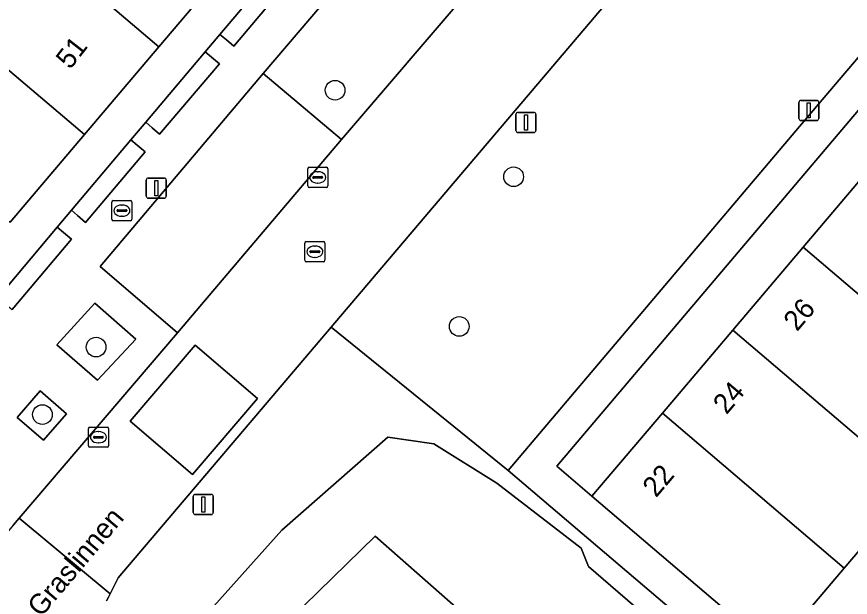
# Model space of a CAD drawing. Extents: x 156412 to 157779, y 382335 to 383768.
# Drawn here: x 157166.15 to 157207.52, y 382925.77 to 382954.58 of the extents above; entities that cross this region are included whole.
import ezdxf

# ---------------------------------------------------------------- set-up
doc = ezdxf.new("R2010")
doc.units = 0
for name, color, linetype in [('IMGEO_Berm_groen', 7, 'Continuous'), ('IMGEO_Boom', 7, 'Continuous'), ('IMGEO_Brandkraan', 7, 'Continuous'), ('IMGEO_Erf', 7, 'Continuous'), ('IMGEO_Groenvoorziening', 7, 'Continuous'), ('IMGEO_Haag', 7, 'Continuous'), ('IMGEO_Kolk', 7, 'Continuous'), ('IMGEO_Lichtmast', 7, 'Continuous'), ('IMGEO_Openbare_ruimte_label', 7, 'Continuous'), ('IMGEO_Pand', 7, 'Continuous'), ('IMGEO_Pand_nummerreeks', 7, 'Continuous'), ('IMGEO_Parkeervlak_open', 7, 'Continuous'), ('IMGEO_Rijbaan_lokaal_gesloten', 7, 'Continuous'), ('IMGEO_Rijbaan_lokaal_open', 7, 'Continuous'), ('IMGEO_Rioolput', 7, 'Continuous'), ('IMGEO_Voetpad_open', 7, 'Continuous')]:
    doc.layers.add(name, color=color, linetype=linetype)

msp = doc.modelspace()

# ---------------------------------------------------------------- linework, layer by layer
at = {"layer": 'IMGEO_Berm_groen'}
for points in [[(157220.583, 382984.571), (157219.52, 382983.651), (157218.582, 382982.546), (157181.755, 382939.179), (157190.546, 382932.065), (157205.003, 382949.122), (157229.996, 382978.542)], [(157193.439, 382929.593), (157190.546, 382932.065), (157181.755, 382939.179), (157171.19, 382926.737), (157170.793, 382925.949), (157170.708, 382925.781), (157170.611, 382925.59)], [(157174.802, 382924.068), (157179.309, 382929.095), (157184.574, 382933.722), (157186.859, 382933.378), (157189.983, 382931.438), (157194.17, 382928.209), (157194.537, 382927.303), (157211.493, 382912.661), (157212.434, 382913.008), (157212.634, 382913.276), (157193.439, 382929.593)]]:
    msp.add_lwpolyline(points, dxfattribs=at)
msp.add_lwpolyline([(157188.709, 382956.018), (157184.851, 382959.347), (157178.389, 382951.757), (157182.269, 382948.477)], close=True, dxfattribs=at)
at = {"layer": 'IMGEO_Boom'}
for centre in [(157181.955, 382950.93), (157190.815, 382946.634), (157188.114, 382939.208), (157170.092, 382938.185), (157167.429, 382934.839)]:
    msp.add_circle(centre, 0.489, dxfattribs=at)
at = {"layer": 'IMGEO_Brandkraan'}
for p, q in [((157170.87, 382944.529), (157170.87, 382945.381)), ((157170.945, 382945.455), (157171.797, 382945.455)), ((157171.358, 382945.235), (157171.383, 382945.235)), ((157171.871, 382945.381), (157171.871, 382944.529)), ((157171.129, 382944.949), (157171.129, 382944.961)), ((157171.567, 382944.912), (157171.169, 382944.912)), ((157171.172, 382944.998), (157171.57, 382944.998)), ((157171.613, 382944.961), (157171.613, 382944.949)), ((157171.797, 382944.455), (157170.945, 382944.455)), ((157171.381, 382944.675), (157171.356, 382944.675))]:
    msp.add_line(p, q, dxfattribs=at)
for points in [[(157170.87, 382944.529), (157170.87, 382945.381)], [(157170.945, 382945.455), (157171.797, 382945.455)], [(157171.871, 382945.381), (157171.871, 382944.529)], [(157171.797, 382944.455), (157170.945, 382944.455)]]:
    msp.add_lwpolyline(points, dxfattribs=at)
for centre, radius, start, end in [((157170.947, 382945.379), 0.0765, 91.552, 178.448), ((157170.947, 382945.379), 0.0765, 91.552, 178.448), ((157171.795, 382945.379), 0.0765, 1.552, 88.448), ((157171.795, 382945.379), 0.0765, 1.552, 88.448), ((157171.169, 382944.958), 0.0403, 85.8775, 175.7526), ((157171.166, 382944.948), 0.0366, 178.938, 274.7102), ((157171.57, 382944.955), 0.043, 264.8664, 352.4533), ((157171.574, 382944.96), 0.0386, 1.7309, 96.639), ((157170.947, 382944.531), 0.0765, 181.552, 268.448), ((157170.947, 382944.531), 0.0765, 181.552, 268.448), ((157171.795, 382944.531), 0.0765, 271.552, 358.448), ((157171.795, 382944.531), 0.0765, 271.552, 358.448)]:
    msp.add_arc(centre, radius, start, end, dxfattribs=at)
for centre, major_axis, ratio, start_param, end_param in [((157171.357, 382944.955), (-0.387, 0.002), 0.722429, 4.712389, 7.853982), ((157171.382, 382944.955), (-0.39, 0.002), 0.717154, 1.570796, 4.712389)]:
    msp.add_ellipse(centre, major_axis=major_axis, ratio=ratio, start_param=start_param, end_param=end_param, dxfattribs=at)
at = {"layer": 'IMGEO_Erf'}
msp.add_lwpolyline([(157215.675, 382955.501), (157217.648, 382957.826), (157217.12, 382958.302), (157219.537, 382961.149), (157221.953, 382963.995), (157222.505, 382963.567), (157224.496, 382965.908), (157226.189, 382967.9), (157225.64, 382968.374), (157228.075, 382971.225), (157230.509, 382974.075), (157231.053, 382973.633), (157233.034, 382975.965), (157231.26, 382977.47), (157192.966, 382932.275), (157194.701, 382930.792), (157198.197, 382934.91), (157201.692, 382939.028), (157205.188, 382943.147), (157208.683, 382947.265), (157212.179, 382951.383)], close=True, dxfattribs=at)
for points in [[(157234.234, 382957.604), (157229.802, 382952.4), (157225.392, 382947.223), (157224.714, 382947.798), (157221.216, 382943.682), (157223.932, 382941.366), (157220.429, 382937.256), (157217.718, 382939.566), (157214.219, 382935.45), (157210.721, 382931.334), (157207.223, 382927.218), (157203.723, 382923.1), (157209.628, 382918.001), (157210.999, 382919.647), (157214.533, 382916.704), (157213.162, 382915.057), (157213.752, 382914.595), (157251.17, 382958.677)], [(157176.892, 382957.427), (157173.206, 382953.079), (157169.515, 382948.736), (157165.829, 382944.387)], [(157165.21, 382940.649), (157168.154, 382944.132), (157168.863, 382944.971), (157171.82, 382948.469), (157172.556, 382949.34), (157175.508, 382952.833), (157176.236, 382953.694), (157179.193, 382957.193)]]:
    msp.add_lwpolyline(points, dxfattribs=at)
at = {"layer": 'IMGEO_Groenvoorziening'}
for points in [[(157176.927, 382953.114), (157179.867, 382956.62), (157179.514, 382956.92), (157179.193, 382957.193), (157176.236, 382953.694), (157176.555, 382953.426)], [(157173.238, 382948.756), (157176.211, 382952.232), (157175.825, 382952.562), (157175.508, 382952.833), (157172.556, 382949.34), (157172.87, 382949.071)], [(157169.57, 382944.372), (157172.53, 382947.867), (157172.134, 382948.202), (157171.82, 382948.469), (157168.863, 382944.971), (157169.175, 382944.707)], [(157165.932, 382940.044), (157168.867, 382943.533), (157168.467, 382943.87), (157168.154, 382944.132), (157165.21, 382940.649), (157165.52, 382940.389)], [(157170.168, 382936.544), (157172.061, 382938.584), (157170.032, 382940.357), (157168.14, 382938.297)], [(157168.622, 382934.878), (157167.313, 382936.013), (157166.171, 382934.696), (157167.48, 382933.561)]]:
    msp.add_lwpolyline(points, close=True, dxfattribs=at)
for points in [[(157194.537, 382927.303), (157194.17, 382928.209), (157189.983, 382931.438), (157186.859, 382933.378), (157184.574, 382933.722), (157179.309, 382929.095), (157174.802, 382924.068)], [(157204.619, 382902.28), (157205.811, 382903.754), (157205.421, 382905), (157205.724, 382906.227), (157206.212, 382908.04), (157206.277, 382909.153), (157183.946, 382928.805), (157176.894, 382921.927)], [(157176.894, 382921.927), (157183.946, 382928.805), (157206.277, 382909.153), (157206.212, 382908.04), (157205.724, 382906.227), (157205.421, 382905), (157205.811, 382903.754), (157207.354, 382904.154), (157207.696, 382905.146), (157210.414, 382909.135), (157211.493, 382912.661), (157194.537, 382927.303)]]:
    msp.add_lwpolyline(points, dxfattribs=at)
at = {"layer": 'IMGEO_Haag'}
for points in [[(157176.927, 382953.114), (157179.867, 382956.62), (157179.514, 382956.92), (157179.193, 382957.193), (157176.236, 382953.694), (157176.555, 382953.426)], [(157173.238, 382948.756), (157176.211, 382952.232), (157175.825, 382952.562), (157175.508, 382952.833), (157172.556, 382949.34), (157172.87, 382949.071)], [(157169.57, 382944.372), (157172.53, 382947.867), (157172.134, 382948.202), (157171.82, 382948.469), (157168.863, 382944.971), (157169.175, 382944.707)], [(157165.932, 382940.044), (157168.867, 382943.533), (157168.467, 382943.87), (157168.154, 382944.132), (157165.21, 382940.649), (157165.52, 382940.389)]]:
    msp.add_lwpolyline(points, close=True, dxfattribs=at)
at = {"layer": 'IMGEO_Kolk'}
for p, q in [((157180.592, 382946.18), (157180.592, 382947.032)), ((157180.667, 382947.106), (157181.519, 382947.106)), ((157181.08, 382946.886), (157181.105, 382946.886)), ((157181.593, 382947.032), (157181.593, 382946.18)), ((157180.851, 382946.6), (157180.851, 382946.612)), ((157181.289, 382946.563), (157180.891, 382946.563)), ((157180.894, 382946.649), (157181.292, 382946.649)), ((157181.335, 382946.612), (157181.335, 382946.6)), ((157181.519, 382946.106), (157180.667, 382946.106)), ((157181.103, 382946.326), (157181.078, 382946.326)), ((157169.707, 382933.288), (157169.707, 382934.14)), ((157169.782, 382934.214), (157170.634, 382934.214)), ((157170.708, 382934.14), (157170.708, 382933.288)), ((157169.966, 382933.708), (157169.966, 382933.72)), ((157170.404, 382933.671), (157170.006, 382933.671)), ((157170.009, 382933.757), (157170.407, 382933.757)), ((157170.195, 382933.994), (157170.22, 382933.994)), ((157170.45, 382933.72), (157170.45, 382933.708)), ((157170.218, 382933.434), (157170.193, 382933.434)), ((157170.634, 382933.214), (157169.782, 382933.214))]:
    msp.add_line(p, q, dxfattribs=at)
for points in [[(157180.592, 382946.18), (157180.592, 382947.032)], [(157180.667, 382947.106), (157181.519, 382947.106)], [(157181.593, 382947.032), (157181.593, 382946.18)], [(157181.519, 382946.106), (157180.667, 382946.106)], [(157169.707, 382933.288), (157169.707, 382934.14)], [(157169.782, 382934.214), (157170.634, 382934.214)], [(157170.708, 382934.14), (157170.708, 382933.288)], [(157170.634, 382933.214), (157169.782, 382933.214)]]:
    msp.add_lwpolyline(points, dxfattribs=at)
for centre, radius, start, end in [((157180.669, 382947.03), 0.0765, 91.552, 178.448), ((157180.669, 382947.03), 0.0765, 91.552, 178.448), ((157181.517, 382947.03), 0.0765, 1.552, 88.448), ((157181.517, 382947.03), 0.0765, 1.552, 88.448), ((157180.891, 382946.609), 0.0403, 85.8775, 175.7526), ((157180.888, 382946.599), 0.0366, 178.938, 274.7102), ((157181.292, 382946.606), 0.043, 264.8664, 352.4533), ((157181.296, 382946.611), 0.0386, 1.7309, 96.639), ((157180.669, 382946.182), 0.0765, 181.552, 268.448), ((157180.669, 382946.182), 0.0765, 181.552, 268.448), ((157181.517, 382946.182), 0.0765, 271.552, 358.448), ((157181.517, 382946.182), 0.0765, 271.552, 358.448), ((157169.784, 382934.138), 0.0765, 91.552, 178.448), ((157169.784, 382934.138), 0.0765, 91.552, 178.448), ((157170.632, 382934.138), 0.0765, 1.552, 88.448), ((157170.632, 382934.138), 0.0765, 1.552, 88.448), ((157170.006, 382933.717), 0.0403, 85.8775, 175.7526), ((157170.003, 382933.707), 0.0366, 178.938, 274.7102), ((157170.407, 382933.714), 0.043, 264.8664, 352.4533), ((157170.411, 382933.719), 0.0386, 1.7309, 96.639), ((157169.784, 382933.29), 0.0765, 181.552, 268.448), ((157169.784, 382933.29), 0.0765, 181.552, 268.448), ((157170.632, 382933.29), 0.0765, 271.552, 358.448), ((157170.632, 382933.29), 0.0765, 271.552, 358.448)]:
    msp.add_arc(centre, radius, start, end, dxfattribs=at)
for centre, major_axis, ratio, start_param, end_param in [((157181.079, 382946.606), (-0.387, 0.002), 0.722429, 4.712389, 7.853982), ((157181.104, 382946.606), (-0.39, 0.002), 0.717154, 1.570796, 4.712389), ((157170.194, 382933.714), (-0.387, 0.002), 0.722429, 4.712389, 7.853982), ((157170.219, 382933.714), (-0.39, 0.002), 0.717154, 1.570796, 4.712389)]:
    msp.add_ellipse(centre, major_axis=major_axis, ratio=ratio, start_param=start_param, end_param=end_param, dxfattribs=at)
at = {"layer": 'IMGEO_Lichtmast'}
for p, q in [((157204.97, 382949.527), (157204.97, 382950.327)), ((157204.97, 382950.327), (157204.97, 382949.527)), ((157205.07, 382950.427), (157205.86, 382950.427)), ((157205.86, 382950.427), (157205.07, 382950.427)), ((157205.96, 382950.327), (157205.96, 382949.527)), ((157205.96, 382949.527), (157205.96, 382950.327)), ((157191.026, 382949.83), (157191.816, 382949.83)), ((157191.816, 382949.83), (157191.026, 382949.83)), ((157190.926, 382948.93), (157190.926, 382949.73)), ((157190.926, 382949.73), (157190.926, 382948.93)), ((157191.916, 382949.73), (157191.916, 382948.93)), ((157191.916, 382948.93), (157191.916, 382949.73)), ((157205.86, 382949.427), (157205.07, 382949.427)), ((157205.07, 382949.427), (157205.86, 382949.427)), ((157191.816, 382948.83), (157191.026, 382948.83)), ((157191.026, 382948.83), (157191.816, 382948.83)), ((157172.583, 382945.673), (157172.583, 382946.473)), ((157172.583, 382946.473), (157172.583, 382945.673)), ((157172.683, 382946.573), (157173.473, 382946.573)), ((157173.473, 382946.573), (157172.683, 382946.573)), ((157173.573, 382946.473), (157173.573, 382945.673)), ((157173.573, 382945.673), (157173.573, 382946.473)), ((157173.473, 382945.573), (157172.683, 382945.573)), ((157172.683, 382945.573), (157173.473, 382945.573)), ((157174.915, 382929.976), (157174.915, 382930.776)), ((157174.915, 382930.776), (157174.915, 382929.976)), ((157175.015, 382930.876), (157175.805, 382930.876)), ((157175.805, 382930.876), (157175.015, 382930.876)), ((157175.905, 382930.776), (157175.905, 382929.976)), ((157175.905, 382929.976), (157175.905, 382930.776)), ((157175.805, 382929.876), (157175.015, 382929.876)), ((157175.015, 382929.876), (157175.805, 382929.876))]:
    msp.add_line(p, q, dxfattribs=at)
for points in [[(157205.39, 382950.302), (157205.54, 382950.302), (157205.54, 382949.552), (157205.39, 382949.552), (157205.39, 382950.302)], [(157191.346, 382949.705), (157191.496, 382949.705), (157191.496, 382948.955), (157191.346, 382948.955), (157191.346, 382949.705)], [(157173.003, 382946.448), (157173.153, 382946.448), (157173.153, 382945.698), (157173.003, 382945.698), (157173.003, 382946.448)], [(157175.335, 382930.751), (157175.485, 382930.751), (157175.485, 382930.001), (157175.335, 382930.001), (157175.335, 382930.751)]]:
    msp.add_lwpolyline(points, dxfattribs=at)
for centre, start, end in [((157205.07, 382950.327), 90, 180), ((157205.07, 382950.327), 90, 180), ((157205.86, 382950.327), 0, 90), ((157205.86, 382950.327), 360, 90), ((157191.026, 382949.73), 90, 180), ((157191.026, 382949.73), 90, 180), ((157191.816, 382949.73), 0, 90), ((157191.816, 382949.73), 360, 90), ((157205.07, 382949.527), 180, 270), ((157205.07, 382949.527), 180, 270), ((157205.86, 382949.527), 270, 0), ((157205.86, 382949.527), 270, 0), ((157191.026, 382948.93), 180, 270), ((157191.026, 382948.93), 180, 270), ((157191.816, 382948.93), 270, 0), ((157191.816, 382948.93), 270, 0), ((157172.683, 382946.473), 90, 180), ((157172.683, 382946.473), 90, 180), ((157173.473, 382946.473), 0, 90), ((157173.473, 382946.473), 360, 90), ((157172.683, 382945.673), 180, 270), ((157172.683, 382945.673), 180, 270), ((157173.473, 382945.673), 270, 0), ((157173.473, 382945.673), 270, 0), ((157175.015, 382930.776), 90, 180), ((157175.015, 382930.776), 90, 180), ((157175.805, 382930.776), 0, 90), ((157175.805, 382930.776), 360, 90), ((157175.015, 382929.976), 180, 270), ((157175.015, 382929.976), 180, 270), ((157175.805, 382929.976), 270, 0), ((157175.805, 382929.976), 270, 0)]:
    msp.add_arc(centre, 0.1, start, end, dxfattribs=at)
at = {"layer": 'IMGEO_Pand'}
for points in [[(157176.892, 382957.427), (157167.82, 382965.117), (157164.136, 382960.768), (157173.206, 382953.079)], [(157160.451, 382956.419), (157169.515, 382948.736), (157173.206, 382953.079), (157164.136, 382960.768)], [(157160.451, 382956.419), (157156.767, 382952.07), (157165.829, 382944.387), (157169.515, 382948.736)], [(157217.718, 382939.566), (157208.683, 382947.265), (157205.188, 382943.147), (157214.219, 382935.45)], [(157214.219, 382935.45), (157205.188, 382943.147), (157201.692, 382939.028), (157210.721, 382931.334)], [(157210.721, 382931.334), (157201.692, 382939.028), (157198.197, 382934.91), (157207.223, 382927.218)], [(157207.223, 382927.218), (157198.197, 382934.91), (157194.701, 382930.792), (157203.723, 382923.1)]]:
    msp.add_lwpolyline(points, close=True, dxfattribs=at)
at = {"layer": 'IMGEO_Parkeervlak_open'}
msp.add_lwpolyline([(157182.269, 382948.477), (157178.389, 382951.757), (157170.299, 382942.179), (157174.127, 382938.887)], close=True, dxfattribs=at)
at = {"layer": 'IMGEO_Rijbaan_lokaal_gesloten'}
for points in [[(157218.582, 382982.546), (157214.249, 382986.26), (157203.328, 382973.263), (157198.454, 382967.567), (157188.709, 382956.018), (157182.269, 382948.477), (157174.127, 382938.887), (157166.278, 382929.697), (157170.793, 382925.949), (157171.19, 382926.737), (157181.755, 382939.179)], [(157178.098, 382935.629), (157174.874, 382931.857), (157171.777, 382934.504), (157175.001, 382938.276)]]:
    msp.add_lwpolyline(points, close=True, dxfattribs=at)
msp.add_lwpolyline([(157170.611, 382925.59), (157170.708, 382925.781), (157170.793, 382925.949), (157166.278, 382929.697), (157165.993, 382929.363), (157154.717, 382915.957), (157154.168, 382915.318), (157158.437, 382911.719), (157158.958, 382912.333), (157159.401, 382912.597), (157159.837, 382912.856)], dxfattribs=at)
at = {"layer": 'IMGEO_Rijbaan_lokaal_open'}
msp.add_lwpolyline([(157174.874, 382931.857), (157178.098, 382935.629), (157175.001, 382938.276), (157171.777, 382934.504)], close=True, dxfattribs=at)
at = {"layer": 'IMGEO_Rioolput'}
for p, q in [((157180.447, 382942.491), (157180.447, 382943.343)), ((157180.522, 382943.417), (157181.374, 382943.417)), ((157180.935, 382943.197), (157180.96, 382943.197)), ((157181.448, 382943.343), (157181.448, 382942.491)), ((157180.706, 382942.911), (157180.706, 382942.923)), ((157181.144, 382942.874), (157180.746, 382942.874)), ((157180.749, 382942.96), (157181.147, 382942.96)), ((157181.19, 382942.923), (157181.19, 382942.911)), ((157181.374, 382942.417), (157180.522, 382942.417)), ((157180.958, 382942.637), (157180.933, 382942.637))]:
    msp.add_line(p, q, dxfattribs=at)
for points in [[(157180.447, 382942.491), (157180.447, 382943.343)], [(157180.522, 382943.417), (157181.374, 382943.417)], [(157181.448, 382943.343), (157181.448, 382942.491)], [(157181.374, 382942.417), (157180.522, 382942.417)]]:
    msp.add_lwpolyline(points, dxfattribs=at)
for centre, radius, start, end in [((157180.524, 382943.341), 0.0765, 91.552, 178.448), ((157180.524, 382943.341), 0.0765, 91.552, 178.448), ((157181.372, 382943.341), 0.0765, 1.552, 88.448), ((157181.372, 382943.341), 0.0765, 1.552, 88.448), ((157180.746, 382942.92), 0.0403, 85.8775, 175.7526), ((157180.743, 382942.91), 0.0366, 178.938, 274.7102), ((157181.147, 382942.917), 0.043, 264.8664, 352.4533), ((157181.151, 382942.922), 0.0386, 1.7309, 96.639), ((157180.524, 382942.493), 0.0765, 181.552, 268.448), ((157180.524, 382942.493), 0.0765, 181.552, 268.448), ((157181.372, 382942.493), 0.0765, 271.552, 358.448), ((157181.372, 382942.493), 0.0765, 271.552, 358.448)]:
    msp.add_arc(centre, radius, start, end, dxfattribs=at)
for centre, major_axis, ratio, start_param, end_param in [((157180.934, 382942.917), (-0.387, 0.002), 0.722429, 4.712389, 7.853982), ((157180.959, 382942.917), (-0.39, 0.002), 0.717154, 1.570796, 4.712389)]:
    msp.add_ellipse(centre, major_axis=major_axis, ratio=ratio, start_param=start_param, end_param=end_param, dxfattribs=at)
at = {"layer": 'IMGEO_Voetpad_open'}
for points in [[(157221.902, 382985.443), (157229.996, 382978.542), (157205.003, 382949.122), (157190.546, 382932.065), (157193.439, 382929.593), (157212.634, 382913.276), (157213.752, 382914.595), (157213.162, 382915.057), (157209.628, 382918.001), (157203.723, 382923.1), (157194.701, 382930.792), (157192.966, 382932.275), (157231.26, 382977.47)], [(157165.993, 382929.363), (157166.278, 382929.697), (157174.127, 382938.887), (157170.299, 382942.179), (157178.389, 382951.757), (157184.851, 382959.347)], [(157179.867, 382956.62), (157176.927, 382953.114), (157176.555, 382953.426), (157176.236, 382953.694), (157175.508, 382952.833), (157175.825, 382952.562), (157176.211, 382952.232), (157173.238, 382948.756), (157172.87, 382949.071), (157172.556, 382949.34), (157171.82, 382948.469), (157172.134, 382948.202), (157172.53, 382947.867), (157169.57, 382944.372), (157169.175, 382944.707), (157168.863, 382944.971), (157168.154, 382944.132), (157168.467, 382943.87), (157168.867, 382943.533), (157165.932, 382940.044)]]:
    msp.add_lwpolyline(points, dxfattribs=at)
for points in [[(157172.061, 382938.584), (157170.168, 382936.544), (157168.14, 382938.297), (157170.032, 382940.357)], [(157168.622, 382934.878), (157167.48, 382933.561), (157166.171, 382934.696), (157167.313, 382936.013)]]:
    msp.add_lwpolyline(points, close=True, dxfattribs=at)

# ---------------------------------------------------------------- texts
at = {"layer": 'IMGEO_Openbare_ruimte_label'}
msp.add_text('Graslinnen', height=1, rotation=49.8276, dxfattribs=at).set_placement((157167.359, 382924.743))
at = {"layer": 'IMGEO_Pand_nummerreeks'}
for s, rotation, p in [('51', 52.0096, (157168.801, 382951.92)), ('26', 49.6754, (157204.882, 382938.923)), ('24', 49.6754, (157201.382, 382934.799)), ('22', 49.6754, (157197.886, 382930.681))]:
    msp.add_text(s, height=1, rotation=rotation, dxfattribs=at).set_placement(p)

doc.saveas('drawing.dxf')
